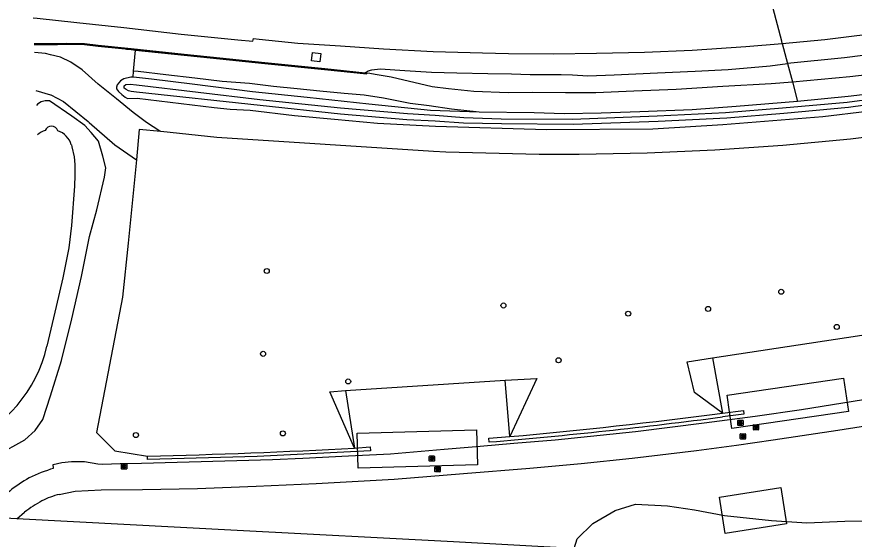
# Model space of a CAD drawing. Extents: x 160457 to 162082, y 388340 to 389736.
# Drawn here: x 160658.8 to 160821.1, y 389546.3 to 389647.6 of the extents above; entities that cross this region are included whole.
import ezdxf

# ---------------------------------------------------------------- set-up
doc = ezdxf.new("R2010")
doc.units = 0
for name, color, linetype in [('IMGEO_Berm_groen', 7, 'Continuous'), ('IMGEO_Boom', 7, 'Continuous'), ('IMGEO_Fietspad_gesloten', 7, 'Continuous'), ('IMGEO_Geluidsscherm', 7, 'Continuous'), ('IMGEO_Grasland_overig', 7, 'Continuous'), ('IMGEO_Groenvoorziening', 7, 'Continuous'), ('IMGEO_Muur', 7, 'Continuous'), ('IMGEO_Pand_vergunning_verleend', 7, 'Continuous'), ('IMGEO_Rijbaan_autosnelweg', 7, 'Continuous'), ('IMGEO_Rijbaan_autoweg', 7, 'Continuous'), ('IMGEO_Rijbaan_lokaal_gesloten', 7, 'Continuous'), ('IMGEO_Rioolput', 7, 'Continuous'), ('IMGEO_Voetpad_open', 7, 'Continuous'), ('IMGEO_Waterloop', 7, 'Continuous')]:
    doc.layers.add(name, color=color, linetype=linetype)

msp = doc.modelspace()

# ---------------------------------------------------------------- linework, layer by layer
at = {"layer": 'IMGEO_Berm_groen'}
for points in [[(160809.11, 389635.03), (160820.22, 389636.03), (160832.49, 389637.45), (160847.36, 389639.68), (160860.78, 389642.17), (160875.34, 389645.25), (160888.63, 389648.54), (160902.29, 389652.2), (160915.57, 389655.94), (160929.58, 389660.59), (160936.77, 389663.32), (160947.67, 389667.18), (160957.96, 389671.06), (160969.56, 389676.01), (160978.88, 389680.21), (160989.71, 389685.42), (160998.16, 389689.74), (161008.93, 389695.67), (161018.21, 389701.36), (161026.32, 389706.09), (161032.99, 389710.2)], [(161036.88, 389707.57), (161025.2, 389700.39), (161013.23, 389693.66), (161001.39, 389687.29), (160988.85, 389681.02), (160977.27, 389675.45), (160964.91, 389670.05), (160952.71, 389665.06), (160940.37, 389660.29), (160927.96, 389655.97), (160917.26, 389652.53), (160909.79, 389650.18), (160900.7, 389647.58), (160892.27, 389645.36), (160883.79, 389643.21), (160873.01, 389640.81), (160867.05, 389639.62), (160854.45, 389637.15), (160842.36, 389635.18), (160831.5, 389633.55), (160819.89, 389632.18), (160810.1, 389631.23)], [(160807.15, 389642.46), (160808.18, 389638.55)], [(160717.78, 389640.51), (160717.58, 389638.89), (160715.92, 389639.11), (160716.12, 389640.72), (160717.78, 389640.51)], [(160830.87, 389641.15), (160819.2, 389639.68), (160808.18, 389638.55)], [(160726.33, 389636.78), (160726.9, 389637.13), (160727.65, 389637.35), (160729.27, 389637.54), (160734.03, 389637.22), (160739.2, 389636.9), (160744.11, 389636.76), (160750.08, 389636.64), (160754.68, 389636.54), (160758.31, 389636.46), (160761.37, 389636.46), (160764.35, 389636.42), (160766.53, 389636.38), (160769.5, 389636.2), (160774.57, 389636.34), (160782.98, 389636.78), (160790.31, 389637.11), (160796.66, 389637.41), (160804.8, 389638.1), (160808.18, 389638.55)], [(160809.11, 389635.03), (160810.1, 389631.23)]]:
    msp.add_lwpolyline(points, dxfattribs=at)
at = {"layer": 'IMGEO_Boom'}
for centre in [(160707.27, 389598.34), (160806.97, 389594.31), (160753.14, 389591.65), (160792.77, 389590.98), (160777.3, 389590.07), (160817.7, 389587.5), (160706.56, 389582.28), (160763.82, 389581.04), (160723.06, 389576.93), (160681.93, 389566.54), (160710.4, 389566.87)]:
    msp.add_circle(centre, 0.489, dxfattribs=at)
at = {"layer": 'IMGEO_Fietspad_gesloten'}
msp.add_lwpolyline([(160766.85, 389544.57), (160743.43, 389545.81), (160701.52, 389548.02), (160658.88, 389550.3)], dxfattribs=at)
at = {"layer": 'IMGEO_Geluidsscherm'}
for points in [[(160674.62, 389642.05), (160671.96, 389642.32), (160668.46, 389642.41), (160662.95, 389642.34), (160662.21, 389642.32)], [(160726.6, 389636.66), (160726.32, 389636.68), (160718.5, 389637.49), (160706.88, 389638.7), (160696.33, 389639.79), (160691.26, 389640.28), (160681.02, 389641.37), (160674.62, 389642.05)]]:
    msp.add_lwpolyline(points, dxfattribs=at)
at = {"layer": 'IMGEO_Grasland_overig'}
for points in [[(160681.49, 389637.07), (160681.83, 389641.18)], [(160808.18, 389638.55), (160809.11, 389635.03)], [(160681.39, 389635.89), (160681.49, 389637.07)], [(160748.44, 389629.15), (160743.08, 389629.74), (160738.74, 389630.39), (160735.05, 389630.79), (160729.88, 389631.85), (160726.13, 389632.44), (160722.29, 389632.78), (160717.57, 389633.18), (160713.2, 389633.66), (160708.58, 389634.09), (160703.96, 389634.66), (160698.63, 389635.06), (160693.33, 389635.71), (160687.7, 389636.35), (160682.38, 389637), (160681.49, 389637.07)], [(160726.7, 389636.74), (160727.28, 389636.68), (160728.31, 389636.53), (160731.37, 389635.96), (160739.33, 389634.11), (160742.5, 389633.74), (160747.39, 389633.23), (160754.06, 389632.96), (160758.81, 389633), (160765.17, 389632.92), (160771.02, 389632.95), (160778.42, 389633.29), (160786.61, 389633.59), (160795.66, 389634.17), (160805.02, 389634.71), (160809.11, 389635.03)], [(160681.39, 389635.89), (160680.94, 389635.92), (160679.61, 389635.6), (160678.97, 389635.22), (160678.27, 389634.43), (160678.16, 389633.98), (160678.2, 389633.66), (160678.55, 389633.13), (160679.22, 389632.58), (160679.86, 389632.05), (160680.29, 389631.8), (160682.17, 389631.86), (160697.07, 389630.04), (160700.17, 389629.74), (160704.06, 389629.52), (160712.68, 389628.5), (160720.41, 389627.75), (160728.75, 389627.03), (160739.94, 389626.4), (160761.45, 389625.77), (160782.11, 389625.93), (160795.63, 389626.72), (160815.03, 389628.29), (160832.17, 389630.34)], [(160748.44, 389629.15), (160739.02, 389629.48), (160727.05, 389630.67), (160715.12, 389631.95), (160704.52, 389633.06), (160692.83, 389634.58), (160684.98, 389635.55), (160682.02, 389635.85), (160681.39, 389635.89)], [(160810.1, 389631.23), (160798.25, 389630.22), (160789.68, 389629.59), (160779.58, 389629.17), (160772.07, 389628.97), (160764.88, 389628.83), (160759.11, 389629), (160748.44, 389629.15)], [(160833.41, 389625.52), (160820.36, 389623.91), (160807.25, 389622.66), (160794.1, 389621.74), (160780.96, 389621.16), (160767.78, 389620.9), (160760.08, 389620.94), (160741.98, 389621.36), (160739.6, 389621.48), (160697.61, 389624.23), (160686.74, 389625.36)], [(160682.02, 389619.92), (160680.45, 389603.76), (160679.31, 389593.25), (160674.32, 389567.03), (160677.86, 389563.49), (160684.16, 389562.47)], [(160793.65, 389581.51), (160824.67, 389586.24)], [(160795.59, 389570.77), (160790.15, 389574.79), (160788.73, 389580.75), (160793.65, 389581.51)], [(160793.65, 389581.51), (160795.59, 389570.77)], [(160722.56, 389575.16), (160753.5, 389577.19)], [(160753.5, 389577.19), (160759.62, 389577.52), (160754.36, 389566.24)], [(160754.36, 389566.24), (160753.5, 389577.19)], [(160724.27, 389564.02), (160719.49, 389574.95), (160722.56, 389575.16)], [(160722.56, 389575.16), (160724.27, 389564.02)]]:
    msp.add_lwpolyline(points, dxfattribs=at)
at = {"layer": 'IMGEO_Groenvoorziening'}
for points in [[(160672.97, 389605.03), (160674.35, 389610.17), (160675.83, 389616.52), (160676.08, 389618.34), (160675.53, 389620.58), (160674.66, 389623.48), (160673.23, 389625.21), (160672.01, 389626.53), (160669.53, 389628.38), (160665.22, 389631.3), (160664.34, 389631.36), (160663.56, 389631.14), (160662.89, 389630.7), (160662.64, 389630.4)], [(160634.25, 389567.11), (160634.11, 389565.49), (160634.48, 389562.02), (160634.95, 389560.41), (160635.23, 389559.96), (160635.65, 389559.82), (160637.8, 389559.49), (160641.5, 389559.35), (160644.19, 389559.49), (160649, 389560.61), (160654.99, 389562.66), (160660.39, 389565.64), (160662.4, 389567.44), (160663.9, 389569.53), (160665.41, 389574.14), (160667.49, 389580.96), (160669.5, 389589.08), (160671.37, 389597.26), (160672.97, 389605.03)], [(160766.85, 389544.57), (160767.43, 389546.42), (160770.43, 389549.39), (160774.76, 389551.93), (160778.73, 389553.13), (160784.95, 389552.84), (160790.15, 389552.07), (160795.99, 389550.92), (160805.04, 389549.98), (160811.94, 389549.51), (160819.26, 389549.82), (160834.97, 389549.92), (160847.38, 389549.28), (160860.52, 389548.19), (160877.35, 389546.86), (160893.95, 389546.42), (160905.01, 389546.3), (160913.92, 389546.35), (160917.08, 389546.42)]]:
    msp.add_lwpolyline(points, dxfattribs=at)
at = {"layer": 'IMGEO_Muur'}
for points in [[(160662.21, 389642.42), (160662.94, 389642.44), (160668.46, 389642.51), (160671.97, 389642.42), (160674.64, 389642.15), (160681.03, 389641.47), (160691.27, 389640.38), (160696.34, 389639.89), (160706.89, 389638.79), (160718.51, 389637.59), (160726.33, 389636.78)], [(160662.22, 389642.22), (160662.95, 389642.24), (160663.93, 389642.25), (160666.74, 389642.28), (160668.46, 389642.3), (160671.96, 389642.22), (160674.61, 389641.95), (160679.83, 389641.4), (160680.12, 389641.37), (160680.21, 389641.36), (160681.01, 389641.27), (160681.83, 389641.18)], [(160681.83, 389641.18), (160691.26, 389640.16), (160696.31, 389639.68), (160706.88, 389638.59), (160718.49, 389637.39), (160726.68, 389636.54), (160726.7, 389636.74)], [(160726.7, 389636.74), (160726.33, 389636.78)], [(160795.59, 389570.77), (160799.65, 389571.32), (160799.73, 389570.6), (160795.59, 389570.07)], [(160750.35, 389565.19), (160750.28, 389565.91), (160754.36, 389566.24)], [(160724.27, 389564.02), (160727.33, 389564.24), (160727.39, 389563.51), (160705.39, 389562.38), (160684.19, 389561.78), (160684.16, 389562.47)]]:
    msp.add_lwpolyline(points, dxfattribs=at)
for centre, radius, start, end in [((160671.99, 390504.26), 942.33, 274.76986, 277.53706), ((160652.99, 390680.1), 1118.47, 275.20035, 277.32535), ((160659.01, 390730.33), 1168.13, 271.2337, 273.20298)]:
    msp.add_arc(centre, radius, start, end, dxfattribs=at)
at = {"layer": 'IMGEO_Pand_vergunning_verleend'}
for points in [[(160796.46, 389574.3), (160819.05, 389577.56), (160819.98, 389571.08), (160797.4, 389567.82), (160796.46, 389574.3)], [(160724.81, 389566.93), (160747.94, 389567.58), (160748.13, 389560.75), (160725.01, 389560.1), (160724.81, 389566.93)], [(160794.99, 389554.52), (160806.87, 389556.4), (160808, 389549.33), (160796.11, 389547.45), (160794.99, 389554.52)]]:
    msp.add_lwpolyline(points, dxfattribs=at)
at = {"layer": 'IMGEO_Rijbaan_autosnelweg'}
for points in [[(160807.15, 389642.46), (160807.04, 389642.89), (160806.2, 389646.09), (160805.37, 389649.22), (160805.27, 389649.61)], [(160662.03, 389647.45), (160662.79, 389647.36), (160670.47, 389646.52), (160679.57, 389645.52), (160690.68, 389644.27), (160701.65, 389643.15), (160704.61, 389642.88), (160704.7, 389643.41), (160705.81, 389643.3), (160713.33, 389642.5), (160721.56, 389642.02), (160729.9, 389641.42), (160739.49, 389640.91), (160749.05, 389640.61), (160754.12, 389640.51), (160762.82, 389640.45), (160771.18, 389640.56), (160780.48, 389640.77), (160789.7, 389641.14), (160800.08, 389641.87), (160807.15, 389642.46)]]:
    msp.add_lwpolyline(points, dxfattribs=at)
at = {"layer": 'IMGEO_Rijbaan_autoweg'}
msp.add_lwpolyline([(160807.15, 389642.46), (160815.41, 389643.23), (160828.39, 389644.84)], dxfattribs=at)
at = {"layer": 'IMGEO_Rijbaan_lokaal_gesloten'}
for points in [[(160665.98, 389560.09), (160665.89, 389560.81), (160667.61, 389561.2), (160669.45, 389561.4), (160671.98, 389561.42), (160674.54, 389560.97), (160675.51, 389560.89), (160678.91, 389561.01), (160682.99, 389561.11), (160708.4, 389561.82), (160714.29, 389562.08), (160723.13, 389562.53), (160731.26, 389562.92), (160741.68, 389563.8), (160748.64, 389564.41), (160755.18, 389564.96), (160763.14, 389565.63), (160778.74, 389567.22), (160792, 389568.88), (160801.9, 389570.23), (160810.86, 389571.51), (160814.87, 389572.12), (160822.91, 389573.44)], [(160667.08, 389555.04), (160670.19, 389555.64), (160675.23, 389555.9), (160683.19, 389556), (160693.85, 389556.21), (160705.26, 389556.61), (160716.83, 389557.16), (160731.96, 389558), (160745.42, 389559.08), (160758.22, 389560.1), (160768.2, 389561.03), (160778.05, 389562.03), (160790.52, 389563.53), (160798.27, 389564.6), (160805.37, 389565.64), (160817.9, 389567.51), (160830.27, 389569.42)], [(160658.88, 389550.3), (160653.05, 389550.59)], [(160658.88, 389550.3), (160660.37, 389551.59)]]:
    msp.add_lwpolyline(points, dxfattribs=at)
for centre, radius, start, end in [((160674.85, 389530.38), 31, 106.6097, 116.0415), ((160673.48, 389536.08), 25.31, 118.9175, 139.534), ((160676.41, 389530.86), 26.21, 118.9355, 127.7246), ((160671.57, 389537.75), 17.86, 104.5319, 116.041)]:
    msp.add_arc(centre, radius, start, end, dxfattribs=at)
at = {"layer": 'IMGEO_Rioolput'}
for p, q in [((160798.55, 389568.48), (160798.55, 389569.33)), ((160798.63, 389569.41), (160799.48, 389569.41)), ((160799.48, 389568.41), (160798.63, 389568.41)), ((160799.04, 389569.19), (160799.07, 389569.19)), ((160799.06, 389568.63), (160799.04, 389568.63)), ((160799.55, 389569.33), (160799.55, 389568.48)), ((160801.55, 389567.62), (160801.55, 389568.48)), ((160801.63, 389568.55), (160802.48, 389568.55)), ((160802.04, 389568.33), (160802.06, 389568.33)), ((160802.55, 389568.48), (160802.55, 389567.62)), ((160799.03, 389565.84), (160799.03, 389566.7)), ((160799.1, 389566.77), (160799.95, 389566.77)), ((160799.51, 389566.55), (160799.54, 389566.55)), ((160800.03, 389566.7), (160800.03, 389565.84)), ((160802.48, 389567.55), (160801.63, 389567.55)), ((160802.06, 389567.77), (160802.04, 389567.77)), ((160799.95, 389565.77), (160799.1, 389565.77)), ((160799.54, 389565.99), (160799.51, 389565.99)), ((160738.77, 389561.56), (160738.77, 389562.41)), ((160738.84, 389562.48), (160739.69, 389562.48)), ((160739.25, 389562.26), (160739.28, 389562.26)), ((160739.28, 389561.7), (160739.25, 389561.7)), ((160739.77, 389562.41), (160739.77, 389561.56)), ((160679.14, 389560.01), (160679.14, 389560.87)), ((160679.22, 389560.94), (160680.07, 389560.94)), ((160679.63, 389560.72), (160679.66, 389560.72)), ((160679.65, 389560.16), (160679.63, 389560.16)), ((160680.14, 389560.87), (160680.14, 389560.01)), ((160739.69, 389561.48), (160738.84, 389561.48)), ((160739.87, 389559.49), (160739.87, 389560.34)), ((160739.94, 389560.41), (160740.79, 389560.41)), ((160740.35, 389560.19), (160740.38, 389560.19)), ((160740.87, 389560.34), (160740.87, 389559.49)), ((160680.07, 389559.94), (160679.22, 389559.94)), ((160740.79, 389559.41), (160739.94, 389559.41)), ((160740.38, 389559.63), (160740.35, 389559.63))]:
    msp.add_line(p, q, dxfattribs=at)
for points in [[(160798.55, 389568.48), (160798.55, 389569.33)], [(160798.63, 389569.41), (160799.48, 389569.41)], [(160799.48, 389568.41), (160798.63, 389568.41)], [(160799.14, 389569.11), (160798.89, 389569.11), (160798.89, 389568.71)], [(160798.89, 389568.71), (160799.01, 389568.71), (160799.01, 389568.87), (160799.03, 389568.87)], [(160799.07, 389569.03), (160799.01, 389569.03), (160799.01, 389568.95)], [(160799.01, 389568.95), (160799.07, 389568.95)], [(160799.07, 389568.84), (160799.14, 389568.71), (160799.28, 389568.71), (160799.22, 389568.83)], [(160799.55, 389569.33), (160799.55, 389568.48)], [(160801.55, 389567.62), (160801.55, 389568.48)], [(160801.63, 389568.55), (160802.48, 389568.55)], [(160802.14, 389568.25), (160801.89, 389568.25), (160801.89, 389567.85)], [(160802.07, 389568.17), (160802.01, 389568.17), (160802.01, 389568.09)], [(160802.55, 389568.48), (160802.55, 389567.62)], [(160799.03, 389565.84), (160799.03, 389566.7)], [(160799.1, 389566.77), (160799.95, 389566.77)], [(160800.03, 389566.7), (160800.03, 389565.84)], [(160802.48, 389567.55), (160801.63, 389567.55)], [(160801.89, 389567.85), (160802.01, 389567.85), (160802.01, 389568.01), (160802.02, 389568.01)], [(160802.01, 389568.09), (160802.06, 389568.09)], [(160802.07, 389567.98), (160802.14, 389567.85), (160802.28, 389567.85), (160802.22, 389567.98)], [(160799.95, 389565.77), (160799.1, 389565.77)], [(160799.62, 389566.47), (160799.36, 389566.47), (160799.36, 389566.07)], [(160799.36, 389566.07), (160799.49, 389566.07), (160799.49, 389566.23), (160799.5, 389566.23)], [(160799.54, 389566.39), (160799.49, 389566.39), (160799.49, 389566.31)], [(160799.49, 389566.31), (160799.54, 389566.31)], [(160799.54, 389566.2), (160799.62, 389566.07), (160799.76, 389566.07), (160799.69, 389566.2)], [(160738.77, 389561.56), (160738.77, 389562.41)], [(160738.84, 389562.48), (160739.69, 389562.48)], [(160739.35, 389562.18), (160739.1, 389562.18), (160739.1, 389561.78)], [(160739.1, 389561.78), (160739.23, 389561.78), (160739.23, 389561.95), (160739.24, 389561.95)], [(160739.28, 389562.1), (160739.23, 389562.1), (160739.23, 389562.02)], [(160739.23, 389562.02), (160739.28, 389562.02)], [(160739.28, 389561.92), (160739.36, 389561.78), (160739.49, 389561.78), (160739.43, 389561.91)], [(160739.77, 389562.41), (160739.77, 389561.56)], [(160679.14, 389560.01), (160679.14, 389560.87)], [(160679.22, 389560.94), (160680.07, 389560.94)], [(160679.73, 389560.64), (160679.48, 389560.64), (160679.48, 389560.24)], [(160679.48, 389560.24), (160679.6, 389560.24), (160679.6, 389560.4), (160679.61, 389560.4)], [(160679.66, 389560.56), (160679.6, 389560.56), (160679.6, 389560.48)], [(160679.6, 389560.48), (160679.65, 389560.48)], [(160679.66, 389560.37), (160679.73, 389560.24), (160679.87, 389560.24), (160679.81, 389560.37)], [(160680.14, 389560.87), (160680.14, 389560.01)], [(160739.69, 389561.48), (160738.84, 389561.48)], [(160739.87, 389559.49), (160739.87, 389560.34)], [(160739.94, 389560.41), (160740.79, 389560.41)], [(160740.45, 389560.11), (160740.2, 389560.11), (160740.2, 389559.71)], [(160740.87, 389560.34), (160740.87, 389559.49)], [(160680.07, 389559.94), (160679.22, 389559.94)], [(160740.79, 389559.41), (160739.94, 389559.41)], [(160740.2, 389559.71), (160740.33, 389559.71), (160740.33, 389559.87), (160740.34, 389559.87)], [(160740.38, 389560.03), (160740.33, 389560.03), (160740.33, 389559.95)], [(160740.33, 389559.95), (160740.38, 389559.95)], [(160740.38, 389559.84), (160740.46, 389559.71), (160740.59, 389559.71), (160740.53, 389559.84)]]:
    msp.add_lwpolyline(points, dxfattribs=at)
for centre, radius, start, end in [((160798.63, 389569.33), 0.0765, 91.552, 178.448), ((160798.63, 389569.33), 0.0765, 91.552, 178.448), ((160798.63, 389568.48), 0.0765, 181.552, 268.448), ((160798.63, 389568.48), 0.0765, 181.552, 268.448), ((160799.02, 389568.82), 0.0533, 26.0293, 88.6989), ((160799.07, 389568.93), 0.0964, 77.0061, 93.1865), ((160799.05, 389569.14), 0.19, 274.7715, 282.9687), ((160799.09, 389568.99), 0.0378, 276.6634, 79.6772), ((160799.14, 389569), 0.109, 350.3612, 89.416), ((160799.14, 389569), 0.112, 277.5842, 350.9817), ((160799.12, 389568.78), 0.108, 29.5134, 73.7905), ((160799.48, 389569.33), 0.0765, 1.552, 88.448), ((160799.48, 389569.33), 0.0765, 1.552, 88.448), ((160799.48, 389568.48), 0.0765, 271.552, 358.448), ((160799.48, 389568.48), 0.0765, 271.552, 358.448), ((160801.63, 389568.47), 0.0765, 91.552, 178.448), ((160801.63, 389568.47), 0.0765, 91.552, 178.448), ((160802.07, 389568.07), 0.0964, 77.0061, 93.1865), ((160802.09, 389568.13), 0.0378, 276.6634, 79.6772), ((160802.14, 389568.14), 0.109, 350.3612, 89.416), ((160802.48, 389568.47), 0.0765, 1.552, 88.448), ((160802.48, 389568.47), 0.0765, 1.552, 88.448), ((160799.1, 389566.69), 0.0765, 91.552, 178.448), ((160799.1, 389566.69), 0.0765, 91.552, 178.448), ((160799.95, 389566.69), 0.0765, 1.552, 88.448), ((160799.95, 389566.69), 0.0765, 1.552, 88.448), ((160801.63, 389567.63), 0.0765, 181.552, 268.448), ((160801.63, 389567.63), 0.0765, 181.552, 268.448), ((160802.02, 389567.96), 0.0533, 26.0293, 88.6989), ((160802.05, 389568.28), 0.19, 274.7715, 282.9687), ((160802.14, 389568.14), 0.112, 277.5842, 350.9817), ((160802.12, 389567.92), 0.108, 29.5134, 73.7905), ((160802.48, 389567.63), 0.0765, 271.552, 358.448), ((160802.48, 389567.63), 0.0765, 271.552, 358.448), ((160799.1, 389565.85), 0.0765, 181.552, 268.448), ((160799.1, 389565.85), 0.0765, 181.552, 268.448), ((160799.5, 389566.18), 0.0533, 26.0293, 88.6989), ((160799.55, 389566.29), 0.0964, 77.0061, 93.1865), ((160799.52, 389566.5), 0.19, 274.7715, 282.9687), ((160799.56, 389566.35), 0.0378, 276.6634, 79.6772), ((160799.61, 389566.36), 0.109, 350.3612, 89.416), ((160799.61, 389566.36), 0.112, 277.5842, 350.9817), ((160799.6, 389566.14), 0.108, 29.5134, 73.7905), ((160799.95, 389565.85), 0.0765, 271.552, 358.448), ((160799.95, 389565.85), 0.0765, 271.552, 358.448), ((160738.84, 389562.41), 0.0765, 91.552, 178.448), ((160738.84, 389562.41), 0.0765, 91.552, 178.448), ((160739.24, 389561.89), 0.0533, 26.0293, 88.6989), ((160739.29, 389562.01), 0.0964, 77.0061, 93.1865), ((160739.26, 389562.21), 0.19, 274.7715, 282.9687), ((160739.3, 389562.06), 0.0378, 276.6634, 79.6772), ((160739.35, 389562.07), 0.109, 350.3612, 89.416), ((160739.35, 389562.07), 0.112, 277.5842, 350.9817), ((160739.34, 389561.86), 0.108, 29.5134, 73.7905), ((160739.69, 389562.41), 0.0765, 1.552, 88.448), ((160739.69, 389562.41), 0.0765, 1.552, 88.448), ((160679.22, 389560.86), 0.0765, 91.552, 178.448), ((160679.22, 389560.86), 0.0765, 91.552, 178.448), ((160679.61, 389560.35), 0.0533, 26.0293, 88.6989), ((160679.64, 389560.67), 0.19, 274.7715, 282.9687), ((160679.66, 389560.46), 0.0964, 77.0061, 93.1865), ((160679.68, 389560.52), 0.0378, 276.6634, 79.6772), ((160679.73, 389560.53), 0.109, 350.3612, 89.416), ((160679.73, 389560.53), 0.112, 277.5842, 350.9817), ((160679.71, 389560.31), 0.108, 29.5134, 73.7905), ((160680.07, 389560.86), 0.0765, 1.552, 88.448), ((160680.07, 389560.86), 0.0765, 1.552, 88.448), ((160738.84, 389561.56), 0.0765, 181.552, 268.448), ((160738.84, 389561.56), 0.0765, 181.552, 268.448), ((160739.69, 389561.56), 0.0765, 271.552, 358.448), ((160739.69, 389561.56), 0.0765, 271.552, 358.448), ((160739.94, 389560.34), 0.0765, 91.552, 178.448), ((160739.94, 389560.34), 0.0765, 91.552, 178.448), ((160740.45, 389560), 0.109, 350.3612, 89.416), ((160740.79, 389560.34), 0.0765, 1.552, 88.448), ((160740.79, 389560.34), 0.0765, 1.552, 88.448), ((160679.22, 389560.02), 0.0765, 181.552, 268.448), ((160679.22, 389560.02), 0.0765, 181.552, 268.448), ((160680.07, 389560.02), 0.0765, 271.552, 358.448), ((160680.07, 389560.02), 0.0765, 271.552, 358.448), ((160739.94, 389559.49), 0.0765, 181.552, 268.448), ((160739.94, 389559.49), 0.0765, 181.552, 268.448), ((160740.34, 389559.82), 0.0533, 26.0293, 88.6989), ((160740.39, 389559.93), 0.0964, 77.0061, 93.1865), ((160740.36, 389560.14), 0.19, 274.7715, 282.9687), ((160740.4, 389559.99), 0.0378, 276.6634, 79.6772), ((160740.45, 389560), 0.112, 277.5842, 350.9817), ((160740.44, 389559.78), 0.108, 29.5134, 73.7905), ((160740.79, 389559.49), 0.0765, 271.552, 358.448), ((160740.79, 389559.49), 0.0765, 271.552, 358.448)]:
    msp.add_arc(centre, radius, start, end, dxfattribs=at)
for centre, major_axis, ratio, start_param, end_param in [((160799.04, 389568.91), (-0.387, 0.002), 0.722429, 4.712389, 7.853982), ((160799.06, 389568.91), (-0.39, 0.002), 0.717154, 1.570796, 4.712389), ((160802.04, 389568.05), (-0.387, 0.002), 0.722429, 4.712389, 7.853982), ((160802.06, 389568.05), (-0.39, 0.002), 0.717154, 1.570796, 4.712389), ((160799.51, 389566.27), (-0.387, 0.002), 0.722429, 4.712389, 7.853982), ((160799.54, 389566.27), (-0.39, 0.002), 0.717154, 1.570796, 4.712389), ((160739.25, 389561.98), (-0.387, 0.002), 0.722429, 4.712389, 7.853982), ((160739.28, 389561.98), (-0.39, 0.002), 0.717154, 1.570796, 4.712389), ((160679.63, 389560.44), (-0.387, 0.002), 0.722429, 4.712389, 7.853982), ((160679.65, 389560.44), (-0.39, 0.002), 0.717154, 1.570796, 4.712389), ((160740.35, 389559.91), (-0.387, 0.002), 0.722429, 4.712389, 7.853982), ((160740.38, 389559.91), (-0.39, 0.002), 0.717154, 1.570796, 4.712389)]:
    msp.add_ellipse(centre, major_axis=major_axis, ratio=ratio, start_param=start_param, end_param=end_param, dxfattribs=at)
at = {"layer": 'IMGEO_Voetpad_open'}
for points in [[(160686.74, 389625.36), (160686.57, 389625.45), (160684.01, 389627.15), (160681.43, 389629.08), (160678.18, 389631.69), (160674.61, 389634.56), (160671.55, 389637.33), (160669.29, 389638.83), (160667.32, 389639.77), (160665.39, 389640.26), (160664.41, 389640.51), (160662.27, 389640.67)], [(160662.53, 389633.3), (160665.39, 389632.5), (160665.43, 389632.48), (160667.89, 389631.18), (160672.69, 389627.3), (160672.89, 389627.13), (160677.87, 389622.83), (160682.02, 389619.92)], [(160686.74, 389625.36), (160682.59, 389625.79), (160682.02, 389619.92)]]:
    msp.add_lwpolyline(points, dxfattribs=at)
at = {"layer": 'IMGEO_Waterloop'}
for points in [[(160834.34, 389632.03), (160820.01, 389630.03), (160807.45, 389628.86), (160796.42, 389627.97), (160783.11, 389627.35), (160766.64, 389626.77), (160752.77, 389626.86), (160745.4, 389626.97), (160739.9, 389627.38), (160734.42, 389627.66), (160721.57, 389628.77), (160705.99, 389630.42), (160682.03, 389633.04), (160681.04, 389633.13), (160680.49, 389633.28), (160680.02, 389633.52), (160679.68, 389633.79), (160679.66, 389634.26), (160679.98, 389634.49), (160680.8, 389634.55), (160682.04, 389634.45), (160705.97, 389631.58), (160721.58, 389629.95), (160734.53, 389628.89), (160739.9, 389628.55), (160745.48, 389628.11), (160752.68, 389627.85), (160766.49, 389627.76), (160782.94, 389628.41), (160796.18, 389629.09), (160807.21, 389629.98), (160819.71, 389631.09), (160834.13, 389633.03)], [(160669.42, 389622.78), (160669.51, 389622.41), (160669.96, 389620.46), (160670.08, 389618.98), (160670.12, 389616.89), (160670.02, 389614.77)], [(160670.02, 389614.77), (160669.47, 389607.17), (160668.91, 389602.82), (160667.78, 389597.03), (160666.51, 389591.46), (160664.68, 389583.76)]]:
    msp.add_lwpolyline(points, dxfattribs=at)
for centre, radius, start, end in [((160665.51, 389621.68), 4.06, 106.5109, 131.194), ((160665.57, 389625.17), 1.27, 16.57, 161.5903), ((160665.51, 389621.68), 4.06, 15.7583, 71.6881), ((160638.55, 389589.72), 26.8, 291.6533, 347.156)]:
    msp.add_arc(centre, radius, start, end, dxfattribs=at)

doc.saveas('drawing.dxf')
